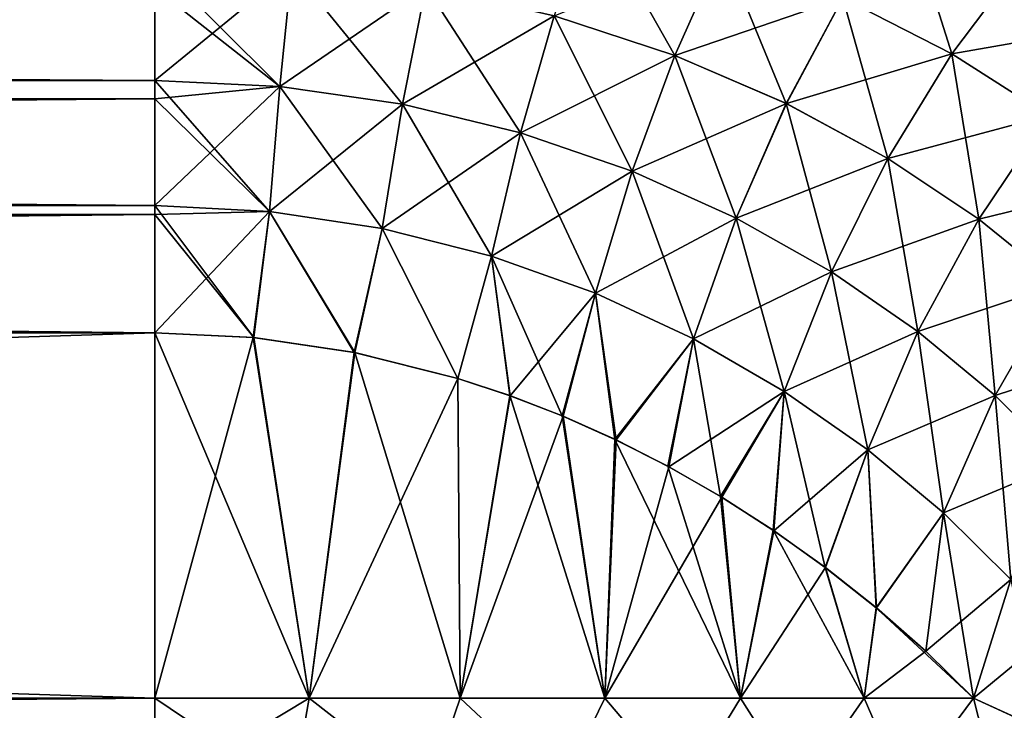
# Model space of a CAD drawing. Header units: metres. Extents: x -37.4 to 37.6, y -35 to 35.
# Tile 311 of 372: x 33.4 to 35.2, y -16.8 to -15.5. Entities that reach past the tile are written whole.
import ezdxf

# ---------------------------------------------------------------- set-up
doc = ezdxf.new("R2010")
doc.units = ezdxf.units.M
doc.layers.add('solid_506616_SW0001', color=7, linetype='CONTINUOUS')

msp = doc.modelspace()

# ---------------------------------------------------------------- linework, layer by layer
at = {"layer": 'solid_506616_SW0001'}
for points in [[(34.363518, -15.487422, -128.010086), (34.586716, -15.560539, -128.103119), (34.432636, -15.288024, -127.899971)], [(34.586716, -15.560539, -128.103119), (34.675014, -15.363037, -128.00383), (34.432636, -15.288024, -127.899971)], [(34.89785, -15.454017, -128.130432), (35.099163, -15.557905, -128.276016), (35.0117, -15.280188, -128.014313)], [(35.099163, -15.557905, -128.276016), (35.228699, -15.385865, -128.174591), (35.0117, -15.280188, -128.014313)], [(34.5867, -15.560546, -144.496887), (34.363506, -15.487406, -144.58992), (34.674992, -15.363046, -144.596176)], [(34.5867, -15.560546, -144.496887), (34.674992, -15.363046, -144.596176), (34.897854, -15.454006, -144.469574)], [(34.586716, -15.560539, -128.103119), (34.793087, -15.649471, -128.216934), (34.675014, -15.363037, -128.00383)], [(34.793087, -15.649471, -128.216934), (34.89785, -15.454017, -128.130432), (34.675014, -15.363037, -128.00383)], [(33.856323, -15.618224, -127.988213), (33.625, -15.387599, -127.883675), (33.625, -15.435875, -127.90744)], [(33.856323, -15.618224, -127.988213), (33.878307, -15.398997, -127.898117), (33.625, -15.387599, -127.883675)], [(35.099148, -15.557882, -144.32399), (34.897854, -15.454006, -144.469574), (35.228683, -15.385841, -144.42543)], [(35.099148, -15.557882, -144.32399), (35.228683, -15.385841, -144.42543), (35.420547, -15.501603, -144.248489)], [(35.099163, -15.557905, -128.276016), (35.27813, -15.672002, -128.437225), (35.228699, -15.385865, -128.174591)], [(33.878311, -15.398987, -144.701889), (33.625004, -15.607215, -144.624527), (33.625004, -15.435878, -144.692566)], [(33.856331, -15.618215, -144.611801), (33.625004, -15.607215, -144.624527), (33.878311, -15.398987, -144.701889)], [(33.856323, -15.618224, -127.988213), (34.083076, -15.650965, -128.02594), (33.878307, -15.398997, -127.898117)], [(33.856331, -15.618215, -144.611801), (33.878311, -15.398987, -144.701889), (34.126057, -15.432859, -144.659119)], [(34.083076, -15.650965, -128.02594), (34.126064, -15.43285, -127.940872), (33.878307, -15.398997, -127.898117)], [(33.625, -15.435875, -127.90744), (12.078427, -15.435858, -127.907433), (12.078427, -15.618914, -127.979256)], [(33.625004, -15.607215, -144.624527), (12.078427, -15.618917, -144.620743), (12.078427, -15.435859, -144.692566)], [(33.625004, -15.435878, -144.692566), (33.625004, -15.607215, -144.624527), (12.078427, -15.435859, -144.692566)], [(33.625, -15.607209, -127.975479), (33.625, -15.435875, -127.90744), (12.078427, -15.618914, -127.979256)], [(33.856323, -15.618224, -127.988213), (33.625, -15.435875, -127.90744), (33.625, -15.607209, -127.975479)], [(34.083069, -15.65097, -144.574051), (33.856331, -15.618215, -144.611801), (34.126057, -15.432859, -144.659119)], [(34.083069, -15.65097, -144.574051), (34.126057, -15.432859, -144.659119), (34.363506, -15.487406, -144.58992)], [(34.083076, -15.650965, -128.02594), (34.301315, -15.70386, -128.087204), (34.126064, -15.43285, -127.940872)], [(34.301315, -15.70386, -128.087204), (34.363518, -15.487422, -128.010086), (34.126064, -15.43285, -127.940872)], [(34.793095, -15.64946, -144.383072), (34.5867, -15.560546, -144.496887), (34.897854, -15.454006, -144.469574)], [(34.793087, -15.649471, -128.216934), (34.98082, -15.751348, -128.348404), (34.89785, -15.454017, -128.130432)], [(34.793095, -15.64946, -144.383072), (34.897854, -15.454006, -144.469574), (35.099148, -15.557882, -144.32399)], [(34.98082, -15.751348, -128.348404), (35.099163, -15.557905, -128.276016), (34.89785, -15.454017, -128.130432)], [(34.301304, -15.703845, -144.512802), (34.083069, -15.65097, -144.574051), (34.363506, -15.487406, -144.58992)], [(34.301304, -15.703845, -144.512802), (34.363506, -15.487406, -144.58992), (34.5867, -15.560546, -144.496887)], [(34.301315, -15.70386, -128.087204), (34.507725, -15.77492, -128.169922), (34.363518, -15.487422, -128.010086)], [(34.507725, -15.77492, -128.169922), (34.586716, -15.560539, -128.103119), (34.363518, -15.487422, -128.010086)], [(35.278122, -15.671995, -144.162796), (35.099148, -15.557882, -144.32399), (35.420547, -15.501603, -144.248489)], [(34.50771, -15.774925, -144.430084), (34.301304, -15.703845, -144.512802), (34.5867, -15.560546, -144.496887)], [(34.50771, -15.774925, -144.430084), (34.5867, -15.560546, -144.496887), (34.793095, -15.64946, -144.383072)], [(34.507725, -15.77492, -128.169922), (34.700054, -15.861629, -128.271667), (34.586716, -15.560539, -128.103119)], [(34.700054, -15.861629, -128.271667), (34.793087, -15.649471, -128.216934), (34.586716, -15.560539, -128.103119)], [(34.980804, -15.751327, -144.251617), (34.793095, -15.64946, -144.383072), (35.099148, -15.557882, -144.32399)], [(34.980804, -15.751327, -144.251617), (35.099148, -15.557882, -144.32399), (35.278122, -15.671995, -144.162796)], [(34.98082, -15.751348, -128.348404), (35.149063, -15.863593, -128.494659), (35.099163, -15.557905, -128.276016)], [(35.149063, -15.863593, -128.494659), (35.27813, -15.672002, -128.437225), (35.099163, -15.557905, -128.276016)], [(33.625, -15.607209, -127.975479), (12.078427, -15.618914, -127.979256), (12.078427, -15.640861, -127.986061)], [(33.625, -15.640876, -127.986069), (33.625, -15.607209, -127.975479), (12.078427, -15.640861, -127.986061)], [(33.625004, -15.607215, -144.624527), (33.625, -15.640879, -144.613922), (12.078427, -15.618917, -144.620743)], [(33.83717, -15.849192, -128.042511), (33.625, -15.607209, -127.975479), (33.625, -15.640876, -127.986069)], [(33.83717, -15.849192, -128.042511), (33.856323, -15.618224, -127.988213), (33.625, -15.607209, -127.975479)], [(33.856331, -15.618215, -144.611801), (33.625, -15.640879, -144.613922), (33.625004, -15.607215, -144.624527)], [(33.625, -15.640879, -144.613922), (12.078427, -15.640862, -144.613937), (12.078427, -15.618917, -144.620743)], [(33.856331, -15.618215, -144.611801), (33.625, -15.838576, -144.568604), (33.625, -15.640879, -144.613922)], [(33.837177, -15.849181, -144.557495), (33.625, -15.838576, -144.568604), (33.856331, -15.618215, -144.611801)], [(33.83717, -15.849192, -128.042511), (34.045746, -15.880759, -128.075531), (33.856323, -15.618224, -127.988213)], [(33.837177, -15.849181, -144.557495), (33.856331, -15.618215, -144.611801), (34.083069, -15.65097, -144.574051)], [(34.045746, -15.880759, -128.075531), (34.083076, -15.650965, -128.02594), (33.856323, -15.618224, -127.988213)], [(33.625, -15.640876, -127.986069), (12.078427, -15.640861, -127.986061), (12.078427, -15.844589, -128.032333)], [(33.625, -15.838576, -144.568604), (12.078427, -15.844593, -144.567673), (12.078427, -15.640862, -144.613937)], [(33.625, -15.640879, -144.613922), (33.625, -15.838576, -144.568604), (12.078427, -15.640862, -144.613937)], [(33.625, -15.838573, -128.031387), (33.625, -15.640876, -127.986069), (12.078427, -15.844589, -128.032333)], [(33.83717, -15.849192, -128.042511), (33.625, -15.640876, -127.986069), (33.625, -15.838573, -128.031387)], [(34.045742, -15.880761, -144.52446), (33.837177, -15.849181, -144.557495), (34.083069, -15.65097, -144.574051)], [(34.045742, -15.880761, -144.52446), (34.083069, -15.65097, -144.574051), (34.301304, -15.703845, -144.512802)], [(34.045746, -15.880759, -128.075531), (34.247597, -15.931889, -128.129379), (34.083076, -15.650965, -128.02594)], [(34.247597, -15.931889, -128.129379), (34.301315, -15.70386, -128.087204), (34.083076, -15.650965, -128.02594)], [(34.700062, -15.861618, -144.328339), (34.50771, -15.774925, -144.430084), (34.793095, -15.64946, -144.383072)], [(34.700054, -15.861629, -128.271667), (34.876644, -15.961324, -128.389908), (34.793087, -15.649471, -128.216934)], [(34.700062, -15.861618, -144.328339), (34.793095, -15.64946, -144.383072), (34.980804, -15.751327, -144.251617)], [(34.876644, -15.961324, -128.389908), (34.98082, -15.751348, -128.348404), (34.793087, -15.649471, -128.216934)], [(35.149055, -15.863585, -144.105362), (34.980804, -15.751327, -144.251617), (35.278122, -15.671995, -144.162796)], [(35.149055, -15.863585, -144.105362), (35.278122, -15.671995, -144.162796), (35.434681, -15.793709, -143.988937)], [(35.149063, -15.863593, -128.494659), (35.297615, -15.98372, -128.653168), (35.27813, -15.672002, -128.437225)], [(34.247589, -15.931875, -144.470627), (34.045742, -15.880761, -144.52446), (34.301304, -15.703845, -144.512802)], [(34.247589, -15.931875, -144.470627), (34.301304, -15.703845, -144.512802), (34.50771, -15.774925, -144.430084)], [(34.247597, -15.931889, -128.129379), (34.440022, -16.000782, -128.202545), (34.301315, -15.70386, -128.087204)], [(34.440022, -16.000782, -128.202545), (34.507725, -15.77492, -128.169922), (34.301315, -15.70386, -128.087204)], [(34.876633, -15.961303, -144.210098), (34.700062, -15.861618, -144.328339), (34.980804, -15.751327, -144.251617)], [(34.876633, -15.961303, -144.210098), (34.980804, -15.751327, -144.251617), (35.149055, -15.863585, -144.105362)], [(34.876644, -15.961324, -128.389908), (35.036606, -16.071558, -128.522369), (34.98082, -15.751348, -128.348404)], [(35.036606, -16.071558, -128.522369), (35.149063, -15.863593, -128.494659), (34.98082, -15.751348, -128.348404)], [(34.44001, -16.000784, -144.397461), (34.247589, -15.931875, -144.470627), (34.50771, -15.774925, -144.430084)], [(34.44001, -16.000784, -144.397461), (34.50771, -15.774925, -144.430084), (34.700062, -15.861618, -144.328339)], [(34.440022, -16.000782, -128.202545), (34.621094, -16.085148, -128.293213), (34.507725, -15.77492, -128.169922)], [(34.621094, -16.085148, -128.293213), (34.700054, -15.861629, -128.271667), (34.507725, -15.77492, -128.169922)], [(35.297615, -15.983714, -143.946823), (35.149055, -15.863585, -144.105362), (35.434681, -15.793709, -143.988937)], [(33.625, -15.855157, -128.033936), (33.625, -15.838573, -128.031387), (12.078427, -15.844589, -128.032333)], [(33.625, -15.838576, -144.568604), (33.625, -15.855159, -144.566071), (12.078427, -15.844593, -144.567673)], [(33.625, -15.855157, -128.033936), (33.807892, -16.08289, -128.05838), (33.625, -15.838573, -128.031387)], [(33.83717, -15.849192, -128.042511), (33.625, -15.838573, -128.031387), (33.807892, -16.08289, -128.05838)], [(33.837177, -15.849181, -144.557495), (33.625, -15.855159, -144.566071), (33.625, -15.838576, -144.568604)], [(33.625, -15.855157, -128.033936), (12.078427, -15.844589, -128.032333), (12.078427, -16.074125, -128.050003)], [(12.078427, -15.844593, -144.567673), (33.625, -16.074125, -144.550003), (12.078427, -16.074125, -144.550003)], [(33.625, -15.855159, -144.566071), (33.625, -16.074125, -144.550003), (12.078427, -15.844593, -144.567673)], [(33.625, -15.855157, -128.033936), (12.078427, -16.074125, -128.050003), (33.625, -16.074125, -128.050003)], [(33.837177, -15.849181, -144.557495), (33.806961, -16.082775, -144.541702), (33.625, -16.074125, -144.550003)], [(33.837177, -15.849181, -144.557495), (33.625, -16.074125, -144.550003), (33.625, -15.855159, -144.566071)], [(33.625, -15.855157, -128.033936), (33.625, -16.074125, -128.050003), (33.807892, -16.08289, -128.05838)], [(33.837177, -15.849181, -144.557495), (33.993996, -16.110424, -144.515671), (33.806961, -16.082775, -144.541702)], [(33.83717, -15.849192, -128.042511), (33.807892, -16.08289, -128.05838), (33.994949, -16.110615, -128.084518)], [(33.83717, -15.849192, -128.042511), (33.994949, -16.110615, -128.084518), (34.045746, -15.880759, -128.075531)], [(34.045742, -15.880761, -144.52446), (33.993996, -16.110424, -144.515671), (33.837177, -15.849181, -144.557495)], [(34.621094, -16.085136, -144.306793), (34.44001, -16.000784, -144.397461), (34.700062, -15.861618, -144.328339)], [(34.621094, -16.085136, -144.306793), (34.700062, -15.861618, -144.328339), (34.876633, -15.961303, -144.210098)], [(34.621094, -16.085148, -128.293213), (34.789265, -16.182543, -128.399506), (34.700054, -15.861629, -128.271667)], [(34.789265, -16.182543, -128.399506), (34.876644, -15.961324, -128.389908), (34.700054, -15.861629, -128.271667)], [(34.045742, -15.880761, -144.52446), (34.185387, -16.158422, -144.469894), (33.993996, -16.110424, -144.515671)], [(34.045746, -15.880759, -128.075531), (33.994949, -16.110615, -128.084518), (34.185421, -16.158403, -128.130127)], [(34.247589, -15.931875, -144.470627), (34.185387, -16.158422, -144.469894), (34.045742, -15.880761, -144.52446)], [(34.045746, -15.880759, -128.075531), (34.185421, -16.158403, -128.130127), (34.247597, -15.931889, -128.129379)], [(35.036598, -16.071548, -144.077637), (34.876633, -15.961303, -144.210098), (35.149055, -15.863585, -144.105362)], [(35.036598, -16.071548, -144.077637), (35.149055, -15.863585, -144.105362), (35.297615, -15.983714, -143.946823)], [(35.036606, -16.071558, -128.522369), (35.179565, -16.189964, -128.666962), (35.149063, -15.863593, -128.494659)], [(35.179565, -16.189964, -128.666962), (35.297615, -15.98372, -128.653168), (35.149063, -15.863593, -128.494659)], [(34.247589, -15.931875, -144.470627), (34.282413, -16.190519, -144.438858), (34.185387, -16.158422, -144.469894)], [(34.247597, -15.931889, -128.129379), (34.185421, -16.158403, -128.130127), (34.281578, -16.190176, -128.160843)], [(34.44001, -16.000784, -144.397461), (34.282413, -16.190519, -144.438858), (34.247589, -15.931875, -144.470627)], [(34.247597, -15.931889, -128.129379), (34.281578, -16.190176, -128.160843), (34.378559, -16.227774, -128.197388)], [(34.247597, -15.931889, -128.129379), (34.378559, -16.227774, -128.197388), (34.440022, -16.000782, -128.202545)], [(34.789253, -16.182524, -144.2005), (34.621094, -16.085136, -144.306793), (34.876633, -15.961303, -144.210098)], [(34.789253, -16.182524, -144.2005), (34.876633, -15.961303, -144.210098), (35.036598, -16.071548, -144.077637)], [(34.789265, -16.182543, -128.399506), (34.943592, -16.290659, -128.519669), (34.876644, -15.961324, -128.389908)], [(34.943592, -16.290659, -128.519669), (35.036606, -16.071558, -128.522369), (34.876644, -15.961324, -128.389908)], [(35.179569, -16.189959, -143.933029), (35.036598, -16.071548, -144.077637), (35.297615, -15.983714, -143.946823)], [(35.179565, -16.189964, -128.666962), (35.305313, -16.314314, -128.821793), (35.297615, -15.98372, -128.653168)], [(35.179569, -16.189959, -143.933029), (35.297615, -15.983714, -143.946823), (35.426491, -16.109421, -143.778366)], [(34.44001, -16.000784, -144.397461), (34.380112, -16.228437, -144.401978), (34.282413, -16.190519, -144.438858)], [(34.440022, -16.000782, -128.202545), (34.378559, -16.227774, -128.197388), (34.476063, -16.271326, -128.240112)], [(34.44001, -16.000784, -144.397461), (34.478081, -16.272303, -144.358932), (34.380112, -16.228437, -144.401978)], [(34.621094, -16.085136, -144.306793), (34.478081, -16.272303, -144.358932), (34.44001, -16.000784, -144.397461)], [(34.440022, -16.000782, -128.202545), (34.476063, -16.271326, -128.240112), (34.621094, -16.085148, -128.293213)], [(12.078427, -16.75, -144.550003), (33.625, -16.074125, -144.550003), (33.625, -16.75, -144.550003)], [(12.078427, -16.074125, -144.550003), (33.625, -16.074125, -144.550003), (12.078427, -16.75, -144.550003)], [(12.078427, -16.074125, -128.050003), (33.625, -16.75, -128.050003), (33.625, -16.074125, -128.050003)], [(12.078427, -16.75, -128.050003), (33.625, -16.75, -128.050003), (12.078427, -16.074125, -128.050003)], [(33.806961, -16.082775, -144.541702), (33.625, -16.75, -144.550003), (33.625, -16.074125, -144.550003)], [(33.625, -16.074125, -128.050003), (33.625, -16.75, -128.050003), (33.910275, -16.75, -128.07045)], [(33.807892, -16.08289, -128.05838), (33.625, -16.074125, -128.050003), (33.910275, -16.75, -128.07045)], [(34.943584, -16.290648, -144.080338), (34.789253, -16.182524, -144.2005), (35.036598, -16.071548, -144.077637)], [(34.943584, -16.290648, -144.080338), (35.036598, -16.071548, -144.077637), (35.179569, -16.189959, -143.933029)], [(34.943592, -16.290659, -128.519669), (35.083511, -16.407251, -128.6521), (35.036606, -16.071558, -128.522369)], [(35.083511, -16.407251, -128.6521), (35.179565, -16.189964, -128.666962), (35.036606, -16.071558, -128.522369)], [(33.806961, -16.082775, -144.541702), (33.910275, -16.75, -144.529556), (33.625, -16.75, -144.550003)], [(33.806961, -16.082775, -144.541702), (33.993996, -16.110424, -144.515671), (33.910275, -16.75, -144.529556)], [(33.994949, -16.110615, -128.084518), (33.807892, -16.08289, -128.05838), (33.910275, -16.75, -128.07045)], [(34.621094, -16.085148, -128.293213), (34.476063, -16.271326, -128.240112), (34.573673, -16.320835, -128.289307)], [(34.621094, -16.085136, -144.306793), (34.575951, -16.322081, -144.309464), (34.478081, -16.272303, -144.358932)], [(34.621094, -16.085148, -128.293213), (34.573673, -16.320835, -128.289307), (34.671478, -16.376795, -128.345627)], [(34.789253, -16.182524, -144.2005), (34.575951, -16.322081, -144.309464), (34.621094, -16.085136, -144.306793)], [(34.621094, -16.085148, -128.293213), (34.671478, -16.376795, -128.345627), (34.789265, -16.182543, -128.399506)], [(33.993996, -16.110424, -144.515671), (34.185387, -16.158422, -144.469894), (33.910275, -16.75, -144.529556)], [(33.994949, -16.110615, -128.084518), (33.910275, -16.75, -128.07045), (34.189716, -16.75, -128.131378)], [(34.185421, -16.158403, -128.130127), (33.994949, -16.110615, -128.084518), (34.189716, -16.75, -128.131378)], [(35.179569, -16.189959, -143.933029), (35.426491, -16.109421, -143.778366), (35.305328, -16.314312, -143.778214)], [(34.185387, -16.158422, -144.469894), (34.189716, -16.75, -144.468613), (33.910275, -16.75, -144.529556)], [(34.185387, -16.158422, -144.469894), (34.282413, -16.190519, -144.438858), (34.189716, -16.75, -144.468613)], [(34.281578, -16.190176, -128.160843), (34.185421, -16.158403, -128.130127), (34.189716, -16.75, -128.131378)], [(34.281578, -16.190176, -128.160843), (34.189716, -16.75, -128.131378), (34.457611, -16.75, -128.231552)], [(34.378559, -16.227774, -128.197388), (34.281578, -16.190176, -128.160843), (34.457611, -16.75, -128.231552)], [(34.789253, -16.182524, -144.2005), (34.67358, -16.378042, -144.253082), (34.575951, -16.322081, -144.309464)], [(34.789265, -16.182543, -128.399506), (34.671478, -16.376795, -128.345627), (34.76886, -16.439287, -128.409393)], [(34.789253, -16.182524, -144.2005), (34.77026, -16.440187, -144.189621), (34.67358, -16.378042, -144.253082)], [(34.789265, -16.182543, -128.399506), (34.76886, -16.439287, -128.409393), (34.865051, -16.50798, -128.480835)], [(34.943584, -16.290648, -144.080338), (34.77026, -16.440187, -144.189621), (34.789253, -16.182524, -144.2005)], [(34.789265, -16.182543, -128.399506), (34.865051, -16.50798, -128.480835), (34.943592, -16.290659, -128.519669)], [(35.083511, -16.407246, -143.947891), (34.943584, -16.290648, -144.080338), (35.179569, -16.189959, -143.933029)], [(35.083511, -16.407246, -143.947891), (35.179569, -16.189959, -143.933029), (35.305328, -16.314312, -143.778214)], [(35.083511, -16.407251, -128.6521), (35.208561, -16.530182, -128.795288), (35.179565, -16.189964, -128.666962)], [(35.208561, -16.530182, -128.795288), (35.305313, -16.314314, -128.821793), (35.179565, -16.189964, -128.666962)], [(34.282413, -16.190519, -144.438858), (34.380112, -16.228437, -144.401978), (34.189716, -16.75, -144.468613)], [(34.380112, -16.228437, -144.401978), (34.457611, -16.75, -144.368454), (34.189716, -16.75, -144.468613)], [(34.476063, -16.271326, -128.240112), (34.378559, -16.227774, -128.197388), (34.457611, -16.75, -128.231552)], [(34.380112, -16.228437, -144.401978), (34.478081, -16.272303, -144.358932), (34.457611, -16.75, -144.368454)], [(34.476063, -16.271326, -128.240112), (34.457611, -16.75, -128.231552), (34.708477, -16.75, -128.368912)], [(34.478081, -16.272303, -144.358932), (34.575951, -16.322081, -144.309464), (34.457611, -16.75, -144.368454)], [(34.573673, -16.320835, -128.289307), (34.476063, -16.271326, -128.240112), (34.708477, -16.75, -128.368912)], [(34.943584, -16.290648, -144.080338), (34.865707, -16.508463, -144.118637), (34.77026, -16.440187, -144.189621)], [(34.943592, -16.290659, -128.519669), (34.865051, -16.50798, -128.480835), (34.959328, -16.582615, -128.560181)], [(34.943584, -16.290648, -144.080338), (34.959595, -16.582853, -144.039581), (34.865707, -16.508463, -144.118637)], [(35.083511, -16.407246, -143.947891), (34.959595, -16.582853, -144.039581), (34.943584, -16.290648, -144.080338)], [(34.943592, -16.290659, -128.519669), (34.959328, -16.582615, -128.560181), (35.083511, -16.407251, -128.6521)], [(35.083511, -16.407246, -143.947891), (35.305328, -16.314312, -143.778214), (35.208572, -16.530176, -143.804718)], [(34.575951, -16.322081, -144.309464), (34.67358, -16.378042, -144.253082), (34.457611, -16.75, -144.368454)], [(34.671478, -16.376795, -128.345627), (34.573673, -16.320835, -128.289307), (34.708477, -16.75, -128.368912)], [(34.67358, -16.378042, -144.253082), (34.708477, -16.75, -144.231094), (34.457611, -16.75, -144.368454)], [(34.76886, -16.439287, -128.409393), (34.671478, -16.376795, -128.345627), (34.708477, -16.75, -128.368912)], [(34.67358, -16.378042, -144.253082), (34.77026, -16.440187, -144.189621), (34.708477, -16.75, -144.231094)], [(35.083511, -16.407251, -128.6521), (34.959328, -16.582615, -128.560181), (35.050938, -16.663284, -128.647614)], [(35.083511, -16.407246, -143.947891), (35.050995, -16.663366, -143.952332), (34.959595, -16.582853, -144.039581)], [(35.083511, -16.407251, -128.6521), (35.050938, -16.663284, -128.647614), (35.139061, -16.75, -128.74324)], [(35.083511, -16.407246, -143.947891), (35.208572, -16.530176, -143.804718), (35.050995, -16.663366, -143.952332)], [(35.083511, -16.407251, -128.6521), (35.139061, -16.75, -128.74324), (35.208561, -16.530182, -128.795288)], [(34.76886, -16.439287, -128.409393), (34.708477, -16.75, -128.368912), (34.937183, -16.75, -128.540634)], [(34.77026, -16.440187, -144.189621), (34.865707, -16.508463, -144.118637), (34.708477, -16.75, -144.231094)], [(34.865051, -16.50798, -128.480835), (34.76886, -16.439287, -128.409393), (34.937183, -16.75, -128.540634)], [(34.865707, -16.508463, -144.118637), (34.937183, -16.75, -144.059357), (34.708477, -16.75, -144.231094)], [(34.959328, -16.582615, -128.560181), (34.865051, -16.50798, -128.480835), (34.937183, -16.75, -128.540634)], [(34.865707, -16.508463, -144.118637), (34.959595, -16.582853, -144.039581), (34.937183, -16.75, -144.059357)], [(35.208572, -16.530176, -143.804718), (35.139061, -16.75, -143.856766), (35.050995, -16.663366, -143.952332)], [(35.208572, -16.530176, -143.804718), (35.260204, -16.805458, -143.698898), (35.139061, -16.75, -143.856766)], [(35.335968, -16.58779, -128.95546), (35.208561, -16.530182, -128.795288), (35.139061, -16.75, -128.74324)], [(34.959328, -16.582615, -128.560181), (34.937183, -16.75, -128.540634), (35.139061, -16.75, -128.74324)], [(34.959595, -16.582853, -144.039581), (35.050995, -16.663366, -143.952332), (34.937183, -16.75, -144.059357)], [(35.050938, -16.663284, -128.647614), (34.959328, -16.582615, -128.560181), (35.139061, -16.75, -128.74324)], [(35.335968, -16.58779, -128.95546), (35.139061, -16.75, -128.74324), (35.259651, -16.805182, -128.900299)], [(35.050995, -16.663366, -143.952332), (35.139061, -16.75, -143.856766), (34.937183, -16.75, -144.059357)], [(33.625, -16.922445, -144.535019), (12.078427, -16.75, -144.550003), (33.625, -16.75, -144.550003)], [(12.078427, -16.923649, -128.065186), (33.625, -16.75, -128.050003), (12.078427, -16.75, -128.050003)], [(12.078427, -16.923649, -128.065186), (33.625, -16.922445, -128.064987), (33.625, -16.75, -128.050003)], [(33.625, -16.922445, -144.535019), (12.078427, -16.923649, -144.534805), (12.078427, -16.75, -144.550003)], [(33.625, -16.922445, -144.535019), (33.625, -16.75, -144.550003), (33.910275, -16.75, -144.529556)], [(33.88018, -16.922445, -144.518555), (33.625, -16.922445, -144.535019), (33.910275, -16.75, -144.529556)], [(33.88018, -16.922445, -128.081451), (33.910275, -16.75, -128.07045), (33.625, -16.75, -128.050003)], [(33.88018, -16.922445, -128.081451), (33.625, -16.75, -128.050003), (33.625, -16.922445, -128.064987)], [(34.131126, -16.922445, -144.469406), (33.88018, -16.922445, -144.518555), (33.910275, -16.75, -144.529556)], [(34.131126, -16.922445, -128.130585), (33.910275, -16.75, -128.07045), (33.88018, -16.922445, -128.081451)], [(34.131126, -16.922445, -144.469406), (33.910275, -16.75, -144.529556), (34.189716, -16.75, -144.468613)], [(34.131126, -16.922445, -128.130585), (34.189716, -16.75, -128.131378), (33.910275, -16.75, -128.07045)], [(34.373672, -16.922445, -144.388428), (34.131126, -16.922445, -144.469406), (34.189716, -16.75, -144.468613)], [(34.373672, -16.922445, -128.211578), (34.189716, -16.75, -128.131378), (34.131126, -16.922445, -128.130585)], [(34.373672, -16.922445, -144.388428), (34.189716, -16.75, -144.468613), (34.457611, -16.75, -144.368454)], [(34.373672, -16.922445, -128.211578), (34.457611, -16.75, -128.231552), (34.189716, -16.75, -128.131378)], [(34.603798, -16.922445, -144.276917), (34.373672, -16.922445, -144.388428), (34.457611, -16.75, -144.368454)], [(34.603794, -16.922445, -128.323074), (34.457611, -16.75, -128.231552), (34.373672, -16.922445, -128.211578)], [(34.603798, -16.922445, -144.276917), (34.457611, -16.75, -144.368454), (34.708477, -16.75, -144.231094)], [(34.603794, -16.922445, -128.323074), (34.708477, -16.75, -128.368912), (34.457611, -16.75, -128.231552)], [(34.817677, -16.922445, -128.463226), (34.708477, -16.75, -128.368912), (34.603794, -16.922445, -128.323074)], [(34.817677, -16.922445, -144.136765), (34.603798, -16.922445, -144.276917), (34.708477, -16.75, -144.231094)], [(34.817677, -16.922445, -144.136765), (34.708477, -16.75, -144.231094), (34.937183, -16.75, -144.059357)], [(34.817677, -16.922445, -128.463226), (34.937183, -16.75, -128.540634), (34.708477, -16.75, -128.368912)], [(35.011765, -16.922445, -143.970276), (34.817677, -16.922445, -144.136765), (34.937183, -16.75, -144.059357)], [(35.011765, -16.922445, -128.629715), (34.937183, -16.75, -128.540634), (34.817677, -16.922445, -128.463226)], [(35.011765, -16.922445, -143.970276), (34.937183, -16.75, -144.059357), (35.139061, -16.75, -143.856766)], [(35.011765, -16.922445, -128.629715), (35.139061, -16.75, -128.74324), (34.937183, -16.75, -128.540634)], [(35.182838, -16.922445, -143.780212), (35.011765, -16.922445, -143.970276), (35.139061, -16.75, -143.856766)], [(35.182838, -16.922445, -128.819778), (35.139061, -16.75, -128.74324), (35.011765, -16.922445, -128.629715)], [(35.260204, -16.805458, -143.698898), (35.182838, -16.922445, -143.780212), (35.139061, -16.75, -143.856766)], [(35.259651, -16.805182, -128.900299), (35.139061, -16.75, -128.74324), (35.182838, -16.922445, -128.819778)]]:
    msp.add_3dface(points, dxfattribs=at)

doc.saveas('drawing.dxf')
